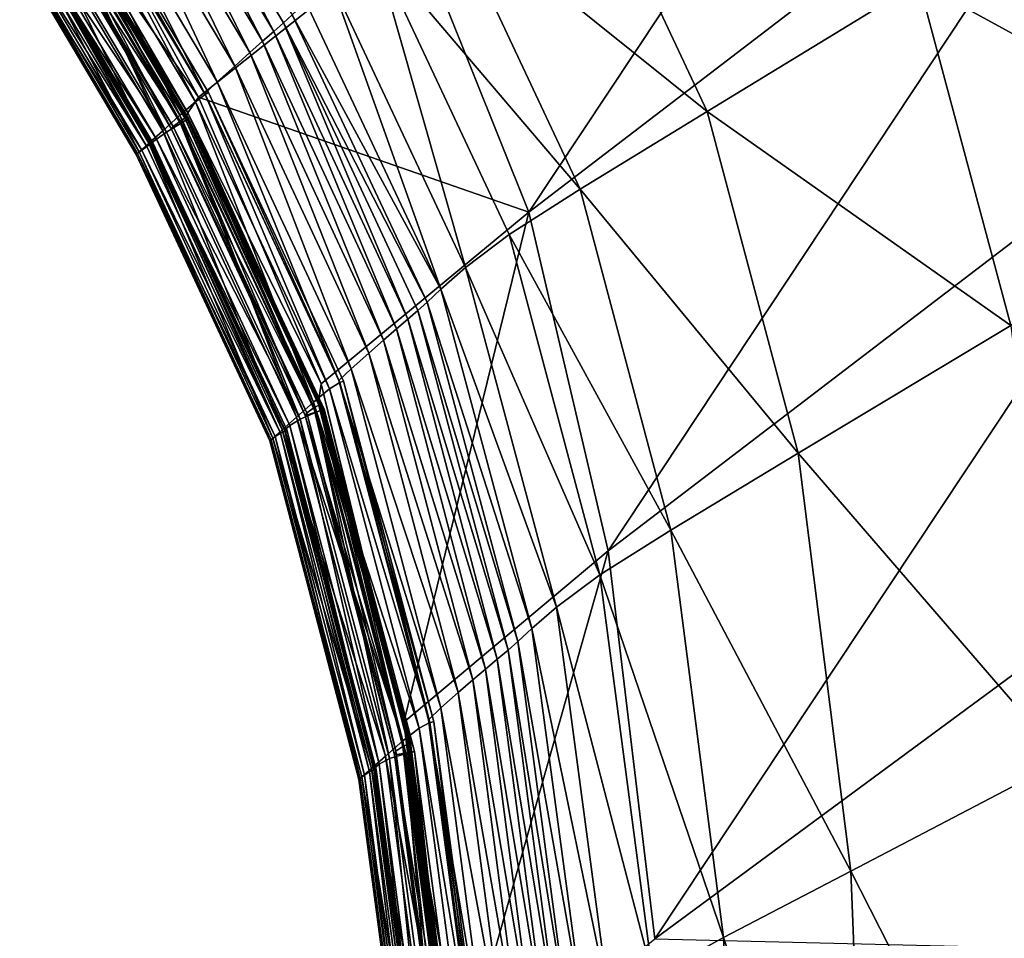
# Model space of a CAD drawing. Header units: millimetres. Extents: x 2387 to 13955, y -4964 to 364.
# Tile 335 of 656: x 6974 to 7017, y -4481 to -4441. Entities that reach past the tile are written whole.
import ezdxf

# ---------------------------------------------------------------- set-up
doc = ezdxf.new("R2010")
doc.units = ezdxf.units.MM
doc.header["$MEASUREMENT"] = 0
doc.layers.add('Predefinito', color=7, linetype='Continuous', true_color=0x000000)

msp = doc.modelspace()

# ---------------------------------------------------------------- linework, layer by layer
at = {"layer": 'Predefinito'}
for points in [[(7017.919, -4416.093, 608.078), (6990.826, -4436.776, 485.701), (6995.866, -4449.332, 485.701)], [(6995.866, -4449.332, 485.701), (7022.885, -4428.649, 608.078), (7017.919, -4416.093, 608.078)], [(7022.885, -4428.649, 608.078), (6995.866, -4449.332, 485.701), (6999.338, -4464.173, 485.702)], [(6999.338, -4464.173, 485.702), (7026.422, -4443.491, 608.078), (7022.885, -4428.649, 608.078)], [(6984.668, -4441.399, 13.43), (6979.504, -4432.756, 13.472), (6979.923, -4432.381, 13.477)], [(6979.923, -4432.381, 13.477), (6985.094, -4441.023, 13.434), (6984.668, -4441.399, 13.43)], [(6985.481, -4440.67, 13.212), (6985.094, -4441.023, 13.434), (6979.923, -4432.381, 13.477)], [(6992.179, -4435.679, 12.171), (6997.731, -4432.248, 12.171), (7003.681, -4444.915, 12.171)], [(7012.971, -4439.241, 12.171), (7003.681, -4444.915, 12.171), (6997.731, -4432.248, 12.171)], [(7012.971, -4439.241, 12.171), (7024.12, -4432.433, 12.171), (7028.175, -4447.557, 12.171)], [(6984.182, -4441.826, 13.384), (6979.027, -4433.186, 13.424), (6979.504, -4432.756, 13.472)], [(6979.504, -4432.756, 13.472), (6984.668, -4441.399, 13.43), (6984.182, -4441.826, 13.384)], [(6983.617, -4442.33, 13.477), (6978.467, -4433.694, 13.516), (6979.027, -4433.186, 13.424)], [(6979.027, -4433.186, 13.424), (6984.182, -4441.826, 13.384), (6983.617, -4442.33, 13.477)], [(6982.958, -4442.921, 13.874), (6977.814, -4434.288, 13.908), (6978.467, -4433.694, 13.516)], [(6978.467, -4433.694, 13.516), (6983.617, -4442.33, 13.477), (6982.958, -4442.921, 13.874)], [(6982.192, -4443.608, 14.741), (6977.058, -4434.974, 14.76), (6977.814, -4434.288, 13.908)], [(6977.814, -4434.288, 13.908), (6982.958, -4442.921, 13.874), (6982.192, -4443.608, 14.741)], [(6981.651, -4444.116, 15.651), (6976.515, -4435.473, 15.657), (6977.058, -4434.974, 14.76)], [(6977.058, -4434.974, 14.76), (6982.192, -4443.608, 14.741), (6981.651, -4444.116, 15.651)], [(6981.668, -4444.168, 16.179), (6976.482, -4435.516, 16.204), (6976.621, -4435.406, 16.358)], [(6976.621, -4435.406, 16.358), (6976.5, -4435.504, 16.182), (6981.668, -4444.168, 16.179)], [(6976.5, -4435.504, 16.182), (6976.515, -4435.473, 15.657), (6981.651, -4444.116, 15.651)], [(6976.621, -4435.406, 16.358), (6981.816, -4444.08, 16.347), (6981.668, -4444.168, 16.179)], [(6981.668, -4444.168, 16.179), (6981.816, -4444.08, 16.347), (6976.621, -4435.406, 16.358)], [(6980.552, -4445.08, 16.944), (6975.413, -4436.46, 16.976), (6976.081, -4435.86, 16.238)], [(6981.364, -4444.29, 440.494), (6976.684, -4435.666, 440.492), (6975.899, -4436.342, 435.477)], [(6981.241, -4444.484, 16.202), (6976.081, -4435.86, 16.238), (6976.482, -4435.516, 16.204)], [(6976.081, -4435.86, 16.238), (6981.241, -4444.484, 16.202), (6980.552, -4445.08, 16.944)], [(6976.482, -4435.516, 16.204), (6981.668, -4444.168, 16.179), (6981.241, -4444.484, 16.202)], [(6981.651, -4444.116, 15.651), (6981.668, -4444.168, 16.179), (6976.5, -4435.504, 16.182)], [(6976.684, -4435.666, 440.492), (6981.364, -4444.29, 440.494), (6990.826, -4436.776, 485.701)], [(6989.074, -4437.689, 12.259), (6992.179, -4435.679, 12.171), (6998.107, -4448.319, 12.171)], [(7003.681, -4444.915, 12.171), (6998.107, -4448.319, 12.171), (6992.179, -4435.679, 12.171)], [(6979.801, -4445.754, 18.688), (6974.677, -4437.13, 18.709), (6975.413, -4436.46, 16.976)], [(6975.402, -4436.722, 426.386), (6974.828, -4437.179, 425.597), (6979.963, -4445.82, 425.621)], [(6980.175, -4445.658, 427.565), (6975.045, -4437.014, 427.579), (6975.428, -4436.702, 426.623)], [(6980.565, -4445.34, 432.393), (6975.446, -4436.714, 432.378), (6975.148, -4436.943, 429.988)], [(6975.734, -4436.456, 426.448), (6975.402, -4436.722, 426.386), (6980.576, -4445.436, 426.407)], [(6979.963, -4445.82, 425.621), (6980.576, -4445.436, 426.407), (6975.402, -4436.722, 426.386)], [(6975.413, -4436.46, 16.976), (6980.552, -4445.08, 16.944), (6979.801, -4445.754, 18.688)], [(6980.599, -4445.419, 426.615), (6975.428, -4436.702, 426.623), (6975.734, -4436.456, 426.448)], [(6975.428, -4436.702, 426.623), (6980.599, -4445.419, 426.615), (6980.175, -4445.658, 427.565)], [(6975.649, -4436.556, 433.281), (6975.446, -4436.714, 432.378), (6980.565, -4445.34, 432.393)], [(6975.741, -4436.483, 433.455), (6975.649, -4436.556, 433.281), (6980.775, -4445.198, 433.296)], [(6980.565, -4445.34, 432.393), (6980.775, -4445.198, 433.296), (6975.649, -4436.556, 433.281)], [(6980.906, -4444.971, 435.474), (6975.899, -4436.342, 435.477), (6975.705, -4436.514, 433.659)], [(6980.828, -4445.157, 433.66), (6975.705, -4436.514, 433.659), (6975.741, -4436.483, 433.455)], [(6975.705, -4436.514, 433.659), (6980.828, -4445.157, 433.66), (6980.906, -4444.971, 435.474)], [(6975.734, -4436.456, 426.448), (6980.933, -4445.22, 426.456), (6980.599, -4445.419, 426.615)], [(6980.576, -4445.436, 426.407), (6980.933, -4445.22, 426.456), (6975.734, -4436.456, 426.448)], [(6975.741, -4436.483, 433.455), (6980.871, -4445.136, 433.463), (6980.828, -4445.157, 433.66)], [(6980.775, -4445.198, 433.296), (6980.871, -4445.136, 433.463), (6975.741, -4436.483, 433.455)], [(6975.899, -4436.342, 435.477), (6980.906, -4444.971, 435.474), (6981.364, -4444.29, 440.494)], [(6979.186, -4446.305, 21.717), (6974.07, -4437.68, 21.729), (6974.677, -4437.13, 18.709)], [(6979.963, -4445.82, 425.621), (6974.828, -4437.179, 425.597), (6974.41, -4437.503, 423.244)], [(6974.677, -4437.13, 18.709), (6979.801, -4445.754, 18.688), (6979.186, -4446.305, 21.717)], [(6980.264, -4445.563, 429.987), (6975.148, -4436.943, 429.988), (6975.045, -4437.014, 427.579)], [(6975.045, -4437.014, 427.579), (6980.175, -4445.658, 427.565), (6980.264, -4445.563, 429.987)], [(6975.148, -4436.943, 429.988), (6980.264, -4445.563, 429.987), (6980.565, -4445.34, 432.393)], [(6995.866, -4449.332, 485.701), (6990.826, -4436.776, 485.701), (6981.364, -4444.29, 440.494)], [(6974.236, -4437.626, 419.703), (6974.157, -4437.689, 419.519), (6979.282, -4446.332, 419.531)], [(6979.528, -4446.122, 423.255), (6974.41, -4437.503, 423.244), (6974.184, -4437.673, 420.841)], [(6979.309, -4446.311, 419.899), (6974.185, -4437.668, 419.902), (6974.236, -4437.626, 419.703)], [(6979.282, -4446.332, 419.531), (6979.366, -4446.28, 419.707), (6974.236, -4437.626, 419.703)], [(6974.236, -4437.626, 419.703), (6979.366, -4446.28, 419.707), (6979.309, -4446.311, 419.899)], [(6974.41, -4437.503, 423.244), (6979.528, -4446.122, 423.255), (6979.963, -4445.82, 425.621)], [(6978.639, -4446.796, 28.67), (6973.527, -4438.172, 28.672), (6973.663, -4438.049, 25.297)], [(6978.884, -4446.61, 412.57), (6973.771, -4437.987, 412.56), (6973.588, -4438.125, 360.745)], [(6978.775, -4446.673, 25.291), (6973.663, -4438.049, 25.297), (6974.07, -4437.68, 21.729)], [(6973.663, -4438.049, 25.297), (6978.775, -4446.673, 25.291), (6978.639, -4446.796, 28.67)], [(6979.106, -4446.448, 417.706), (6973.989, -4437.821, 417.691), (6973.771, -4437.987, 412.56)], [(6973.771, -4437.987, 412.56), (6978.884, -4446.61, 412.57), (6979.106, -4446.448, 417.706)], [(6974.157, -4437.689, 419.519), (6973.989, -4437.821, 417.691), (6979.106, -4446.448, 417.706)], [(6974.07, -4437.68, 21.729), (6979.186, -4446.305, 21.717), (6978.775, -4446.673, 25.291)], [(6979.106, -4446.448, 417.706), (6979.282, -4446.332, 419.531), (6974.157, -4437.689, 419.519)], [(6979.3, -4446.3, 420.837), (6974.184, -4437.673, 420.841), (6974.185, -4437.668, 419.902)], [(6974.184, -4437.673, 420.841), (6979.3, -4446.3, 420.837), (6979.528, -4446.122, 423.255)], [(6974.185, -4437.668, 419.902), (6979.309, -4446.311, 419.899), (6979.3, -4446.3, 420.837)], [(6993.083, -4451.747, 12.52), (6987.163, -4439.147, 12.524), (6989.074, -4437.689, 12.259)], [(6989.074, -4437.689, 12.259), (6994.993, -4450.31, 12.258), (6993.083, -4451.747, 12.52)], [(6998.107, -4448.319, 12.171), (6994.993, -4450.31, 12.258), (6989.074, -4437.689, 12.259)], [(6978.7, -4446.749, 360.748), (6973.588, -4438.125, 360.745), (6973.527, -4438.171, 218.864)], [(6978.639, -4446.796, 218.865), (6973.527, -4438.171, 218.864), (6973.527, -4438.171, 77.86)], [(6973.527, -4438.171, 77.86), (6978.639, -4446.796, 77.86), (6978.639, -4446.796, 218.865)], [(6973.527, -4438.171, 218.864), (6978.639, -4446.796, 218.865), (6978.7, -4446.749, 360.748)], [(6978.639, -4446.796, 77.86), (6973.527, -4438.171, 77.86), (6973.527, -4438.172, 28.672)], [(6973.527, -4438.172, 28.672), (6978.639, -4446.796, 28.67), (6978.639, -4446.796, 77.86)], [(6973.588, -4438.125, 360.745), (6978.7, -4446.749, 360.748), (6978.884, -4446.61, 412.57)], [(6992.007, -4452.706, 12.867), (6986.085, -4440.119, 12.873), (6987.163, -4439.147, 12.524)], [(6987.163, -4439.147, 12.524), (6993.083, -4451.747, 12.52), (6992.007, -4452.706, 12.867)], [(7003.681, -4444.915, 12.171), (7012.971, -4439.241, 12.171), (7016.996, -4454.288, 12.171)], [(7028.175, -4447.557, 12.171), (7016.996, -4454.288, 12.171), (7012.971, -4439.241, 12.171)], [(6985.481, -4440.67, 13.212), (6986.085, -4440.119, 12.873), (6992.007, -4452.706, 12.867)], [(6990.549, -4454.014, 13.434), (6984.668, -4441.399, 13.43), (6985.094, -4441.023, 13.434)], [(6985.094, -4441.023, 13.434), (6985.481, -4440.67, 13.212), (6991.396, -4453.264, 13.208)], [(6985.094, -4441.023, 13.434), (6990.995, -4453.631, 13.433), (6990.549, -4454.014, 13.434)], [(6991.396, -4453.264, 13.208), (6990.995, -4453.631, 13.433), (6985.094, -4441.023, 13.434)], [(6992.007, -4452.706, 12.867), (6991.396, -4453.264, 13.208), (6985.481, -4440.67, 13.212)], [(6990.049, -4454.439, 13.39), (6984.182, -4441.826, 13.384), (6984.668, -4441.399, 13.43)], [(6984.668, -4441.399, 13.43), (6990.549, -4454.014, 13.434), (6990.049, -4454.439, 13.39)], [(6989.487, -4454.931, 13.481), (6983.617, -4442.33, 13.477), (6984.182, -4441.826, 13.384)], [(6984.182, -4441.826, 13.384), (6990.049, -4454.439, 13.39), (6989.487, -4454.931, 13.481)], [(6988.836, -4455.508, 13.875), (6982.958, -4442.921, 13.874), (6983.617, -4442.33, 13.477)], [(6983.617, -4442.33, 13.477), (6989.487, -4454.931, 13.481), (6988.836, -4455.508, 13.875)], [(6988.069, -4456.188, 14.741), (6982.192, -4443.608, 14.741), (6982.958, -4442.921, 13.874)], [(6982.958, -4442.921, 13.874), (6988.836, -4455.508, 13.875), (6988.069, -4456.188, 14.741)], [(6987.533, -4456.704, 15.649), (6981.651, -4444.116, 15.651), (6982.192, -4443.608, 14.741)], [(6982.192, -4443.608, 14.741), (6988.069, -4456.188, 14.741), (6987.533, -4456.704, 15.649)], [(7026.422, -4443.491, 608.078), (6999.338, -4464.173, 485.702), (7001.391, -4481.187, 485.704)], [(7001.391, -4481.187, 485.704), (7028.675, -4461.077, 608.077), (7026.422, -4443.491, 608.078)], [(6987.573, -4456.792, 16.172), (6981.668, -4444.168, 16.179), (6981.816, -4444.08, 16.347)], [(6981.816, -4444.08, 16.347), (6981.668, -4444.168, 16.179), (6987.573, -4456.792, 16.172)], [(6981.816, -4444.08, 16.347), (6987.738, -4456.73, 16.337), (6987.573, -4456.792, 16.172)], [(6987.573, -4456.792, 16.172), (6987.738, -4456.73, 16.337), (6981.816, -4444.08, 16.347)], [(6986.42, -4457.648, 16.944), (6980.552, -4445.08, 16.944), (6981.241, -4444.484, 16.202)], [(6986.745, -4456.846, 440.494), (6981.364, -4444.29, 440.494), (6980.906, -4444.971, 435.474)], [(6987.12, -4457.069, 16.2), (6981.241, -4444.484, 16.202), (6981.668, -4444.168, 16.179)], [(6981.241, -4444.484, 16.202), (6987.12, -4457.069, 16.2), (6986.42, -4457.648, 16.944)], [(6981.364, -4444.29, 440.494), (6986.745, -4456.846, 440.494), (6995.866, -4449.332, 485.701)], [(6981.668, -4444.168, 16.179), (6981.651, -4444.116, 15.651), (6987.533, -4456.704, 15.649)], [(6981.668, -4444.168, 16.179), (6987.573, -4456.792, 16.172), (6987.12, -4457.069, 16.2)], [(6987.533, -4456.704, 15.649), (6987.573, -4456.792, 16.172), (6981.668, -4444.168, 16.179)], [(6986.647, -4457.533, 435.475), (6980.906, -4444.971, 435.474), (6980.828, -4445.157, 433.66)], [(6980.906, -4444.971, 435.474), (6986.647, -4457.533, 435.475), (6986.745, -4456.846, 440.494)], [(6998.107, -4448.319, 12.171), (7003.681, -4444.915, 12.171), (7007.68, -4459.897, 12.171)], [(7016.996, -4454.288, 12.171), (7007.68, -4459.897, 12.171), (7003.681, -4444.915, 12.171)], [(6985.664, -4458.318, 18.688), (6979.801, -4445.754, 18.688), (6980.552, -4445.08, 16.944)], [(6986.425, -4457.902, 432.393), (6980.565, -4445.34, 432.393), (6980.264, -4445.563, 429.987)], [(6980.552, -4445.08, 16.944), (6986.42, -4457.648, 16.944), (6985.664, -4458.318, 18.688)], [(6980.775, -4445.198, 433.296), (6980.565, -4445.34, 432.393), (6986.425, -4457.902, 432.393)], [(6980.933, -4445.22, 426.456), (6980.576, -4445.436, 426.407), (6986.496, -4458.113, 426.409)], [(6986.519, -4458.096, 426.618), (6980.599, -4445.419, 426.615), (6980.933, -4445.22, 426.456)], [(6980.871, -4445.136, 433.463), (6980.775, -4445.198, 433.296), (6986.645, -4457.779, 433.297)], [(6986.425, -4457.902, 432.393), (6986.645, -4457.779, 433.297), (6980.775, -4445.198, 433.296)], [(6986.698, -4457.738, 433.661), (6980.828, -4445.157, 433.66), (6980.871, -4445.136, 433.463)], [(6980.828, -4445.157, 433.66), (6986.698, -4457.738, 433.661), (6986.647, -4457.533, 435.475)], [(6980.871, -4445.136, 433.463), (6986.748, -4457.73, 433.465), (6986.698, -4457.738, 433.661)], [(6986.645, -4457.779, 433.297), (6986.748, -4457.73, 433.465), (6980.871, -4445.136, 433.463)], [(6980.933, -4445.22, 426.456), (6986.885, -4457.957, 426.46), (6986.519, -4458.096, 426.618)], [(6986.496, -4458.113, 426.409), (6986.885, -4457.957, 426.46), (6980.933, -4445.22, 426.456)], [(6985.045, -4458.865, 21.717), (6979.186, -4446.305, 21.717), (6979.801, -4445.754, 18.688)], [(6985.835, -4458.405, 425.622), (6979.963, -4445.82, 425.621), (6979.528, -4446.122, 423.255)], [(6979.801, -4445.754, 18.688), (6985.664, -4458.318, 18.688), (6985.045, -4458.865, 21.717)], [(6980.576, -4445.436, 426.407), (6979.963, -4445.82, 425.621), (6985.835, -4458.405, 425.622)], [(6986.048, -4458.244, 427.566), (6980.175, -4445.658, 427.565), (6980.599, -4445.419, 426.615)], [(6986.121, -4458.118, 429.987), (6980.264, -4445.563, 429.987), (6980.175, -4445.658, 427.565)], [(6980.175, -4445.658, 427.565), (6986.048, -4458.244, 427.566), (6986.121, -4458.118, 429.987)], [(6980.264, -4445.563, 429.987), (6986.121, -4458.118, 429.987), (6986.425, -4457.902, 432.393)], [(6985.835, -4458.405, 425.622), (6986.496, -4458.113, 426.409), (6980.576, -4445.436, 426.407)], [(6980.599, -4445.419, 426.615), (6986.519, -4458.096, 426.618), (6986.048, -4458.244, 427.566)], [(6985.384, -4458.678, 423.255), (6979.528, -4446.122, 423.255), (6979.3, -4446.3, 420.837)], [(6979.528, -4446.122, 423.255), (6985.384, -4458.678, 423.255), (6985.835, -4458.405, 425.622)], [(6984.496, -4459.352, 28.67), (6978.639, -4446.796, 28.67), (6978.775, -4446.673, 25.291)], [(6984.74, -4459.166, 412.57), (6978.884, -4446.61, 412.57), (6978.7, -4446.749, 360.748)], [(6984.633, -4459.23, 25.291), (6978.775, -4446.673, 25.291), (6979.186, -4446.305, 21.717)], [(6978.775, -4446.673, 25.291), (6984.633, -4459.23, 25.291), (6984.496, -4459.352, 28.67)], [(6984.966, -4459.01, 417.706), (6979.106, -4446.448, 417.706), (6978.884, -4446.61, 412.57)], [(6978.884, -4446.61, 412.57), (6984.74, -4459.166, 412.57), (6984.966, -4459.01, 417.706)], [(6979.282, -4446.332, 419.531), (6979.106, -4446.448, 417.706), (6984.966, -4459.01, 417.706)], [(6979.186, -4446.305, 21.717), (6985.045, -4458.865, 21.717), (6984.633, -4459.23, 25.291)], [(6979.366, -4446.28, 419.707), (6979.282, -4446.332, 419.531), (6985.152, -4458.913, 419.531)], [(6984.966, -4459.01, 417.706), (6985.152, -4458.913, 419.531), (6979.282, -4446.332, 419.531)], [(6979.3, -4446.3, 420.837), (6985.16, -4458.863, 420.838), (6985.384, -4458.678, 423.255)], [(6985.16, -4458.863, 420.838), (6979.3, -4446.3, 420.837), (6979.309, -4446.311, 419.899)], [(6985.179, -4458.893, 419.899), (6979.309, -4446.311, 419.899), (6979.366, -4446.28, 419.707)], [(6979.309, -4446.311, 419.899), (6985.179, -4458.893, 419.899), (6985.16, -4458.863, 420.838)], [(6985.152, -4458.913, 419.531), (6985.242, -4458.874, 419.708), (6979.366, -4446.28, 419.707)], [(6979.366, -4446.28, 419.707), (6985.242, -4458.874, 419.708), (6985.179, -4458.893, 419.899)], [(6984.557, -4459.306, 360.748), (6978.7, -4446.749, 360.748), (6978.639, -4446.796, 218.865)], [(6984.496, -4459.352, 218.865), (6978.639, -4446.796, 218.865), (6978.639, -4446.796, 77.86)], [(6978.639, -4446.796, 77.86), (6984.496, -4459.352, 77.86), (6984.496, -4459.352, 218.865)], [(6978.639, -4446.796, 218.865), (6984.496, -4459.352, 218.865), (6984.557, -4459.306, 360.748)], [(6978.639, -4446.796, 28.67), (6984.496, -4459.352, 28.67), (6984.496, -4459.352, 77.86)], [(6984.496, -4459.352, 77.86), (6978.639, -4446.796, 77.86), (6978.639, -4446.796, 28.67)], [(6978.7, -4446.749, 360.748), (6984.557, -4459.306, 360.748), (6984.74, -4459.166, 412.57)], [(6994.993, -4450.31, 12.258), (6998.107, -4448.319, 12.171), (7002.09, -4463.262, 12.171)], [(7007.68, -4459.897, 12.171), (7002.09, -4463.262, 12.171), (6998.107, -4448.319, 12.171)], [(6995.866, -4449.332, 485.701), (6986.745, -4456.846, 440.494), (6990.377, -4471.687, 440.495)], [(6990.377, -4471.687, 440.495), (6999.338, -4464.173, 485.702), (6995.866, -4449.332, 485.701)], [(6993.083, -4451.747, 12.52), (6994.993, -4450.31, 12.258), (6998.972, -4465.227, 12.256)], [(7002.09, -4463.262, 12.171), (6998.972, -4465.227, 12.256), (6994.993, -4450.31, 12.258)], [(6992.007, -4452.706, 12.867), (6993.083, -4451.747, 12.52), (6997.069, -4466.635, 12.514)], [(6998.972, -4465.227, 12.256), (6997.069, -4466.635, 12.514), (6993.083, -4451.747, 12.52)], [(6991.396, -4453.264, 13.208), (6992.007, -4452.706, 12.867), (6995.998, -4467.577, 12.858)], [(6997.069, -4466.635, 12.514), (6995.998, -4467.577, 12.858), (6992.007, -4452.706, 12.867)], [(6990.995, -4453.631, 13.433), (6991.396, -4453.264, 13.208), (6995.375, -4468.145, 13.201)], [(6995.998, -4467.577, 12.858), (6995.375, -4468.145, 13.201), (6991.396, -4453.264, 13.208)], [(6990.049, -4454.439, 13.39), (6990.549, -4454.014, 13.434), (6994.478, -4468.927, 13.439)], [(6990.549, -4454.014, 13.434), (6990.995, -4453.631, 13.433), (6994.951, -4468.53, 13.433)], [(6994.951, -4468.53, 13.433), (6994.478, -4468.927, 13.439), (6990.549, -4454.014, 13.434)], [(6995.375, -4468.145, 13.201), (6994.951, -4468.53, 13.433), (6990.995, -4453.631, 13.433)], [(6989.487, -4454.931, 13.481), (6990.049, -4454.439, 13.39), (6993.961, -4469.353, 13.398)], [(6994.478, -4468.927, 13.439), (6993.961, -4469.353, 13.398), (6990.049, -4454.439, 13.39)], [(7007.68, -4459.897, 12.171), (7016.996, -4454.288, 12.171), (7019.296, -4473.352, 12.171)], [(6988.836, -4455.508, 13.875), (6989.487, -4454.931, 13.481), (6993.405, -4469.83, 13.487)], [(6993.961, -4469.353, 13.398), (6993.405, -4469.83, 13.487), (6989.487, -4454.931, 13.481)], [(6988.069, -4456.188, 14.741), (6988.836, -4455.508, 13.875), (6992.766, -4470.388, 13.876)], [(6993.405, -4469.83, 13.487), (6992.766, -4470.388, 13.876), (6988.836, -4455.508, 13.875)], [(6987.533, -4456.704, 15.649), (6988.069, -4456.188, 14.741), (6991.999, -4471.056, 14.741)], [(6992.766, -4470.388, 13.876), (6991.999, -4471.056, 14.741), (6988.069, -4456.188, 14.741)], [(6986.42, -4457.648, 16.944), (6987.12, -4457.069, 16.2), (6991.05, -4471.941, 16.197)], [(6986.745, -4456.846, 440.494), (6986.647, -4457.533, 435.475), (6990.488, -4472.38, 435.476)], [(6990.488, -4472.38, 435.476), (6990.377, -4471.687, 440.495), (6986.745, -4456.846, 440.494)], [(6987.12, -4457.069, 16.2), (6987.573, -4456.792, 16.172), (6991.523, -4471.701, 16.161)], [(6991.523, -4471.701, 16.161), (6991.05, -4471.941, 16.197), (6987.12, -4457.069, 16.2)], [(6991.999, -4471.056, 14.741), (6991.465, -4471.579, 15.647), (6987.533, -4456.704, 15.649)], [(6987.573, -4456.792, 16.172), (6987.533, -4456.704, 15.649), (6991.465, -4471.579, 15.647)], [(6987.573, -4456.792, 16.172), (6987.738, -4456.73, 16.337), (6991.7, -4471.662, 16.321)], [(6987.738, -4456.73, 16.337), (6987.573, -4456.792, 16.172), (6991.523, -4471.701, 16.161)], [(6991.7, -4471.662, 16.321), (6991.523, -4471.701, 16.161), (6987.573, -4456.792, 16.172)], [(6991.465, -4471.579, 15.647), (6991.523, -4471.701, 16.161), (6987.573, -4456.792, 16.172)], [(6991.523, -4471.701, 16.161), (6991.7, -4471.662, 16.321), (6987.738, -4456.73, 16.337)], [(6985.664, -4458.318, 18.688), (6986.42, -4457.648, 16.944), (6990.339, -4472.504, 16.944)], [(6986.425, -4457.902, 432.393), (6986.121, -4458.118, 429.987), (6990.027, -4472.959, 429.986)], [(6991.05, -4471.941, 16.197), (6990.339, -4472.504, 16.944), (6986.42, -4457.648, 16.944)], [(6986.645, -4457.779, 433.297), (6986.425, -4457.902, 432.393), (6990.333, -4472.749, 432.393)], [(6990.027, -4472.959, 429.986), (6990.333, -4472.749, 432.393), (6986.425, -4457.902, 432.393)], [(6986.748, -4457.73, 433.465), (6986.645, -4457.779, 433.297), (6990.56, -4472.644, 433.298)], [(6990.333, -4472.749, 432.393), (6990.56, -4472.644, 433.298), (6986.645, -4457.779, 433.297)], [(6990.613, -4472.603, 433.663), (6990.488, -4472.38, 435.476), (6986.647, -4457.533, 435.475)], [(6986.647, -4457.533, 435.475), (6986.698, -4457.738, 433.661), (6990.613, -4472.603, 433.663)], [(6986.698, -4457.738, 433.661), (6986.748, -4457.73, 433.465), (6990.666, -4472.607, 433.467)], [(6990.666, -4472.607, 433.467), (6990.613, -4472.603, 433.663), (6986.698, -4457.738, 433.661)], [(6990.56, -4472.644, 433.298), (6990.666, -4472.607, 433.467), (6986.748, -4457.73, 433.465)], [(6985.045, -4458.865, 21.717), (6985.664, -4458.318, 18.688), (6989.578, -4473.168, 18.688)], [(6990.339, -4472.504, 16.944), (6989.578, -4473.168, 18.688), (6985.664, -4458.318, 18.688)], [(6986.496, -4458.113, 426.409), (6985.835, -4458.405, 425.622), (6989.751, -4473.274, 425.623)], [(6986.048, -4458.244, 427.566), (6986.519, -4458.096, 426.618), (6990.463, -4473.049, 426.623)], [(6986.121, -4458.118, 429.987), (6986.048, -4458.244, 427.566), (6989.964, -4473.113, 427.567)], [(6990.463, -4473.049, 426.623), (6989.964, -4473.113, 427.567), (6986.048, -4458.244, 427.566)], [(6989.964, -4473.113, 427.567), (6990.027, -4472.959, 429.986), (6986.121, -4458.118, 429.987)], [(6986.885, -4457.957, 426.46), (6986.496, -4458.113, 426.409), (6990.441, -4473.066, 426.414)], [(6989.751, -4473.274, 425.623), (6990.441, -4473.066, 426.414), (6986.496, -4458.113, 426.409)], [(6986.519, -4458.096, 426.618), (6986.885, -4457.957, 426.46), (6990.849, -4472.966, 426.468)], [(6990.849, -4472.966, 426.468), (6990.463, -4473.049, 426.623), (6986.519, -4458.096, 426.618)], [(6990.441, -4473.066, 426.414), (6990.849, -4472.966, 426.468), (6986.885, -4457.957, 426.46)], [(6985.384, -4458.678, 423.255), (6985.16, -4458.863, 420.838), (6989.069, -4473.71, 420.838)], [(6985.835, -4458.405, 425.622), (6985.384, -4458.678, 423.255), (6989.291, -4473.519, 423.255)], [(6989.069, -4473.71, 420.838), (6989.291, -4473.519, 423.255), (6985.384, -4458.678, 423.255)], [(6989.291, -4473.519, 423.255), (6989.751, -4473.274, 425.623), (6985.835, -4458.405, 425.622)], [(6984.496, -4459.352, 28.67), (6984.633, -4459.23, 25.291), (6988.541, -4474.073, 25.291)], [(6984.74, -4459.166, 412.57), (6984.557, -4459.306, 360.748), (6988.463, -4474.147, 360.748)], [(6984.633, -4459.23, 25.291), (6985.045, -4458.865, 21.717), (6988.956, -4473.711, 21.717)], [(6988.956, -4473.711, 21.717), (6988.541, -4474.073, 25.291), (6984.633, -4459.23, 25.291)], [(6984.966, -4459.01, 417.706), (6984.74, -4459.166, 412.57), (6988.647, -4474.008, 412.57)], [(6988.463, -4474.147, 360.748), (6988.647, -4474.008, 412.57), (6984.74, -4459.166, 412.57)], [(6985.152, -4458.913, 419.531), (6984.966, -4459.01, 417.706), (6988.874, -4473.857, 417.706)], [(6988.647, -4474.008, 412.57), (6988.874, -4473.857, 417.706), (6984.966, -4459.01, 417.706)], [(6989.578, -4473.168, 18.688), (6988.956, -4473.711, 21.717), (6985.045, -4458.865, 21.717)], [(6985.242, -4458.874, 419.708), (6985.152, -4458.913, 419.531), (6989.067, -4473.778, 419.532)], [(6988.874, -4473.857, 417.706), (6989.067, -4473.778, 419.532), (6985.152, -4458.913, 419.531)], [(6989.093, -4473.758, 419.9), (6989.069, -4473.71, 420.838), (6985.16, -4458.863, 420.838)], [(6985.16, -4458.863, 420.838), (6985.179, -4458.893, 419.899), (6989.093, -4473.758, 419.9)], [(6985.179, -4458.893, 419.899), (6985.242, -4458.874, 419.708), (6989.161, -4473.751, 419.709)], [(6989.161, -4473.751, 419.709), (6989.093, -4473.758, 419.9), (6985.179, -4458.893, 419.899)], [(6989.067, -4473.778, 419.532), (6989.161, -4473.751, 419.709), (6985.242, -4458.874, 419.708)], [(6984.557, -4459.306, 360.748), (6984.496, -4459.352, 218.865), (6988.402, -4474.193, 218.865)], [(6988.402, -4474.193, 77.86), (6988.402, -4474.193, 218.865), (6984.496, -4459.352, 218.865)], [(6984.496, -4459.352, 218.865), (6984.496, -4459.352, 77.86), (6988.402, -4474.193, 77.86)], [(6988.402, -4474.193, 28.67), (6988.402, -4474.193, 77.86), (6984.496, -4459.352, 77.86)], [(6984.496, -4459.352, 77.86), (6984.496, -4459.352, 28.67), (6988.402, -4474.193, 28.67)], [(6988.541, -4474.073, 25.291), (6988.402, -4474.193, 28.67), (6984.496, -4459.352, 28.67)], [(6988.402, -4474.193, 218.865), (6988.463, -4474.147, 360.748), (6984.557, -4459.306, 360.748)], [(7002.09, -4463.262, 12.171), (7007.68, -4459.897, 12.171), (7009.99, -4478.213, 12.171)], [(7019.296, -4473.352, 12.171), (7009.99, -4478.213, 12.171), (7007.68, -4459.897, 12.171)], [(7029.788, -4481.869, 608.074), (7028.675, -4461.077, 608.077), (7001.391, -4481.187, 485.704)], [(6998.972, -4465.227, 12.256), (7002.09, -4463.262, 12.171), (7004.406, -4481.13, 12.171)], [(7009.99, -4478.213, 12.171), (7004.406, -4481.13, 12.171), (7002.09, -4463.262, 12.171)], [(6999.338, -4464.173, 485.702), (6990.377, -4471.687, 440.495), (6992.45, -4488.432, 440.498)], [(6992.45, -4488.432, 440.498), (7001.391, -4481.187, 485.704), (6999.338, -4464.173, 485.702)], [(6997.069, -4466.635, 12.514), (6998.972, -4465.227, 12.256), (7001.292, -4482.83, 12.254)], [(7004.406, -4481.13, 12.171), (7001.292, -4482.83, 12.254), (6998.972, -4465.227, 12.256)], [(6995.998, -4467.577, 12.858), (6997.069, -4466.635, 12.514), (6999.393, -4484.042, 12.505)], [(7001.292, -4482.83, 12.254), (6999.393, -4484.042, 12.505), (6997.069, -4466.635, 12.514)], [(6995.375, -4468.145, 13.201), (6995.998, -4467.577, 12.858), (6998.32, -4484.855, 12.842)], [(6999.393, -4484.042, 12.505), (6998.32, -4484.855, 12.842), (6995.998, -4467.577, 12.858)], [(6994.951, -4468.53, 13.433), (6995.375, -4468.145, 13.201), (6997.68, -4485.357, 13.186)], [(6998.32, -4484.855, 12.842), (6997.68, -4485.357, 13.186), (6995.375, -4468.145, 13.201)], [(6994.478, -4468.927, 13.439), (6994.951, -4468.53, 13.433), (6997.231, -4485.708, 13.421)], [(6997.68, -4485.357, 13.186), (6997.231, -4485.708, 13.421), (6994.951, -4468.53, 13.433)], [(6993.961, -4469.353, 13.398), (6994.478, -4468.927, 13.439), (6996.731, -4486.065, 13.431)], [(6997.231, -4485.708, 13.421), (6996.731, -4486.065, 13.431), (6994.478, -4468.927, 13.439)], [(6993.405, -4469.83, 13.487), (6993.961, -4469.353, 13.398), (6996.195, -4486.44, 13.392)], [(6996.731, -4486.065, 13.431), (6996.195, -4486.44, 13.392), (6993.961, -4469.353, 13.398)], [(6992.766, -4470.388, 13.876), (6993.405, -4469.83, 13.487), (6995.642, -4486.847, 13.475)], [(6996.195, -4486.44, 13.392), (6995.642, -4486.847, 13.475), (6993.405, -4469.83, 13.487)], [(6991.999, -4471.056, 14.741), (6992.766, -4470.388, 13.876), (6995.011, -4487.321, 13.861)], [(6995.642, -4486.847, 13.475), (6995.011, -4487.321, 13.861), (6992.766, -4470.388, 13.876)], [(6991.465, -4471.579, 15.647), (6991.999, -4471.056, 14.741), (6994.241, -4487.898, 14.728)], [(6995.011, -4487.321, 13.861), (6994.241, -4487.898, 14.728), (6991.999, -4471.056, 14.741)], [(6990.377, -4471.687, 440.495), (6990.488, -4472.38, 435.476), (6992.658, -4489.042, 435.479)], [(6992.658, -4489.042, 435.479), (6992.45, -4488.432, 440.498), (6990.377, -4471.687, 440.495)], [(6991.05, -4471.941, 16.197), (6991.523, -4471.701, 16.161), (6993.771, -4488.486, 16.143)], [(6994.241, -4487.898, 14.728), (6993.703, -4488.36, 15.635), (6991.465, -4471.579, 15.647)], [(6991.523, -4471.701, 16.161), (6991.465, -4471.579, 15.647), (6993.703, -4488.36, 15.635)], [(6991.523, -4471.701, 16.161), (6991.7, -4471.662, 16.321), (6993.957, -4488.466, 16.297)], [(6991.7, -4471.662, 16.321), (6991.523, -4471.701, 16.161), (6993.771, -4488.486, 16.143)], [(6993.957, -4488.466, 16.297), (6993.771, -4488.486, 16.143), (6991.523, -4471.701, 16.161)], [(6993.703, -4488.36, 15.635), (6993.771, -4488.486, 16.143), (6991.523, -4471.701, 16.161)], [(6993.771, -4488.486, 16.143), (6993.957, -4488.466, 16.297), (6991.7, -4471.662, 16.321)], [(6990.339, -4472.504, 16.944), (6991.05, -4471.941, 16.197), (6993.283, -4488.674, 16.188)], [(6993.771, -4488.486, 16.143), (6993.283, -4488.674, 16.188), (6991.05, -4471.941, 16.197)], [(6989.578, -4473.168, 18.688), (6990.339, -4472.504, 16.944), (6992.561, -4489.157, 16.941)], [(6993.283, -4488.674, 16.188), (6992.561, -4489.157, 16.941), (6990.339, -4472.504, 16.944)], [(6990.488, -4472.38, 435.476), (6990.613, -4472.603, 433.663), (6992.819, -4489.247, 433.667)], [(6992.819, -4489.247, 433.667), (6992.658, -4489.042, 435.479), (6990.488, -4472.38, 435.476)], [(6990.666, -4472.607, 433.467), (6990.56, -4472.644, 433.298), (6992.765, -4489.283, 433.301)], [(6990.613, -4472.603, 433.663), (6990.666, -4472.607, 433.467), (6992.874, -4489.258, 433.471)], [(6992.874, -4489.258, 433.471), (6992.819, -4489.247, 433.667), (6990.613, -4472.603, 433.663)], [(6992.765, -4489.283, 433.301), (6992.874, -4489.258, 433.471), (6990.666, -4472.607, 433.467)], [(6990.027, -4472.959, 429.986), (6989.964, -4473.113, 427.567), (6992.169, -4489.696, 427.57)], [(6989.964, -4473.113, 427.567), (6990.463, -4473.049, 426.623), (6992.683, -4489.69, 426.63)], [(6990.333, -4472.749, 432.393), (6990.027, -4472.959, 429.986), (6992.228, -4489.545, 429.988)], [(6992.169, -4489.696, 427.57), (6992.228, -4489.545, 429.988), (6990.027, -4472.959, 429.986)], [(6990.56, -4472.644, 433.298), (6990.333, -4472.749, 432.393), (6992.535, -4489.365, 432.395)], [(6992.228, -4489.545, 429.988), (6992.535, -4489.365, 432.395), (6990.333, -4472.749, 432.393)], [(6990.849, -4472.966, 426.468), (6990.441, -4473.066, 426.414), (6992.661, -4489.705, 426.421)], [(6990.463, -4473.049, 426.623), (6990.849, -4472.966, 426.468), (6993.078, -4489.652, 426.477)], [(6993.078, -4489.652, 426.477), (6992.683, -4489.69, 426.63), (6990.463, -4473.049, 426.623)], [(6992.535, -4489.365, 432.395), (6992.765, -4489.283, 433.301), (6990.56, -4472.644, 433.298)], [(6992.661, -4489.705, 426.421), (6993.078, -4489.652, 426.477), (6990.849, -4472.966, 426.468)], [(6988.956, -4473.711, 21.717), (6989.578, -4473.168, 18.688), (6991.791, -4489.733, 18.689)], [(6989.751, -4473.274, 425.623), (6989.291, -4473.519, 423.255), (6991.491, -4490.035, 423.256)], [(6992.561, -4489.157, 16.941), (6991.791, -4489.733, 18.689), (6989.578, -4473.168, 18.688)], [(6990.441, -4473.066, 426.414), (6989.751, -4473.274, 425.623), (6991.956, -4489.837, 425.626)], [(6991.491, -4490.035, 423.256), (6991.956, -4489.837, 425.626), (6989.751, -4473.274, 425.623)], [(6992.683, -4489.69, 426.63), (6992.169, -4489.696, 427.57), (6989.964, -4473.113, 427.567)], [(6991.956, -4489.837, 425.626), (6992.661, -4489.705, 426.421), (6990.441, -4473.066, 426.414)], [(7009.99, -4478.213, 12.171), (7019.296, -4473.352, 12.171), (7020.112, -4498.115, 12.171)], [(6988.541, -4474.073, 25.291), (6988.956, -4473.711, 21.717), (6991.161, -4490.205, 21.719)], [(6988.874, -4473.857, 417.706), (6988.647, -4474.008, 412.57), (6990.846, -4490.462, 412.57)], [(6989.067, -4473.778, 419.532), (6988.874, -4473.857, 417.706), (6991.075, -4490.334, 417.707)], [(6990.846, -4490.462, 412.57), (6991.075, -4490.334, 417.707), (6988.874, -4473.857, 417.706)], [(6991.791, -4489.733, 18.689), (6991.161, -4490.205, 21.719), (6988.956, -4473.711, 21.717)], [(6989.161, -4473.751, 419.709), (6989.067, -4473.778, 419.532), (6991.27, -4490.276, 419.533)], [(6991.075, -4490.334, 417.707), (6991.27, -4490.276, 419.533), (6989.067, -4473.778, 419.532)], [(6989.291, -4473.519, 423.255), (6989.069, -4473.71, 420.838), (6991.269, -4490.205, 420.839)], [(6989.069, -4473.71, 420.838), (6989.093, -4473.758, 419.9), (6991.297, -4490.258, 419.902)], [(6991.297, -4490.258, 419.902), (6991.269, -4490.205, 420.839), (6989.069, -4473.71, 420.838)], [(6989.093, -4473.758, 419.9), (6989.161, -4473.751, 419.709), (6991.366, -4490.259, 419.711)], [(6991.366, -4490.259, 419.711), (6991.297, -4490.258, 419.902), (6989.093, -4473.758, 419.9)], [(6991.27, -4490.276, 419.533), (6991.366, -4490.259, 419.711), (6989.161, -4473.751, 419.709)], [(6991.269, -4490.205, 420.839), (6991.491, -4490.035, 423.256), (6989.291, -4473.519, 423.255)], [(6988.402, -4474.193, 28.67), (6988.541, -4474.073, 25.291), (6990.741, -4490.52, 25.292)], [(6988.463, -4474.147, 360.748), (6988.402, -4474.193, 218.865), (6990.601, -4490.625, 218.865)], [(6988.402, -4474.193, 218.865), (6988.402, -4474.193, 77.86), (6990.601, -4490.625, 77.86)], [(6990.601, -4490.625, 77.86), (6990.601, -4490.625, 218.865), (6988.402, -4474.193, 218.865)], [(6990.741, -4490.52, 25.292), (6990.601, -4490.625, 28.671), (6988.402, -4474.193, 28.67)], [(6988.402, -4474.193, 77.86), (6988.402, -4474.193, 28.67), (6990.601, -4490.625, 28.671)], [(6990.601, -4490.625, 28.671), (6990.601, -4490.625, 77.86), (6988.402, -4474.193, 77.86)], [(6988.647, -4474.008, 412.57), (6988.463, -4474.147, 360.748), (6990.662, -4490.584, 360.748)], [(6990.601, -4490.625, 218.865), (6990.662, -4490.584, 360.748), (6988.463, -4474.147, 360.748)], [(6991.161, -4490.205, 21.719), (6990.741, -4490.52, 25.292), (6988.541, -4474.073, 25.291)], [(6990.662, -4490.584, 360.748), (6990.846, -4490.462, 412.57), (6988.647, -4474.008, 412.57)], [(7004.406, -4481.13, 12.171), (7009.99, -4478.213, 12.171), (7010.875, -4500.882, 12.171)], [(7020.112, -4498.115, 12.171), (7010.875, -4500.882, 12.171), (7009.99, -4478.213, 12.171)], [(7001.292, -4482.83, 12.254), (7004.406, -4481.13, 12.171), (7005.333, -4502.542, 12.171)], [(7010.875, -4500.882, 12.171), (7005.333, -4502.542, 12.171), (7004.406, -4481.13, 12.171)]]:
    msp.add_3dface(points, dxfattribs=at)

doc.saveas('drawing.dxf')
